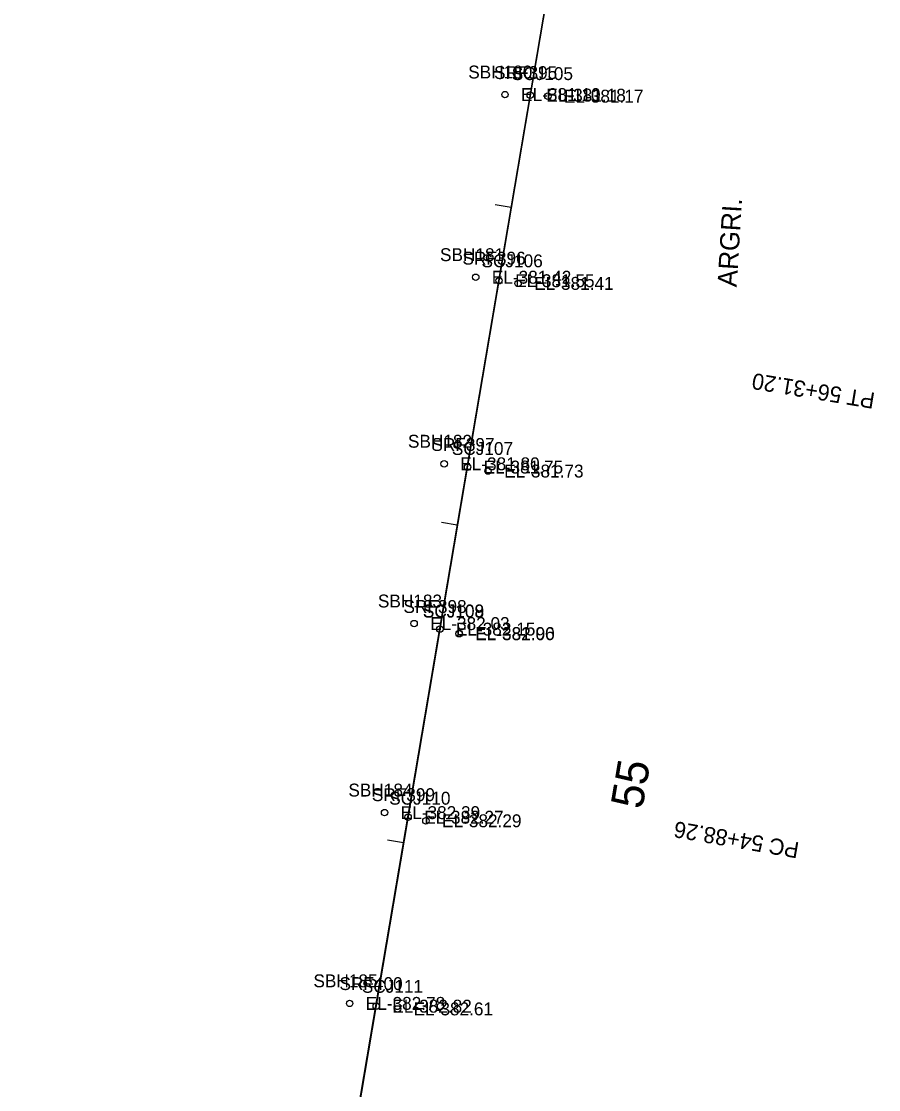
# Model space of a CAD drawing. Extents: x 1189978 to 1314812, y 571533 to 629339.
# Drawn here: x 1217063.1 to 1217329.3, y 621182.5 to 621514.1 of the extents above; entities that cross this region are included whole.
import ezdxf

# ---------------------------------------------------------------- set-up
doc = ezdxf.new("R2010")
doc.units = 0
for name, color, linetype in [('SURVEY - CENTERLINE - Preliminary Curve Text', 7, 'Continuous'), ('SURVEY - CENTERLINE - Preliminary Text', 7, 'Continuous'), ('SURVEY - DRAINAGE - Bridge Hydraulic Data with Text', 7, 'Continuous'), ('SURVEY - DTM - Spot Points - Elevations', 7, 'Continuous'), ('SURVEY - DTM - Spot Points - Locators', 7, 'Continuous'), ('SURVEY - DTM - Spot Points - Point Numbers', 7, 'Continuous'), ('SURVEY - VEGETATION - Features with Text', 7, 'Continuous')]:
    doc.layers.add(name, color=color, linetype=linetype)

msp = doc.modelspace()

# ---------------------------------------------------------------- linework, layer by layer
at = {"layer": 'SURVEY - DRAINAGE - Bridge Hydraulic Data with Text'}
for p, q in [((1216830.75, 619188.62), (1217464.89, 622929.19)), ((1216830.75, 619188.62), (1217464.89, 622929.19)), ((1217257.35, 621704.6), (1216830.75, 619188.62)), ((1217215.19, 621456.27), (1217210.26, 621457.1)), ((1217198.47, 621357.68), (1217193.54, 621358.51)), ((1217181.76, 621259.08), (1217176.83, 621259.92))]:
    msp.add_line(p, q, dxfattribs=at)
at = {"layer": 'SURVEY - DTM - Spot Points - Locators'}
for centre in [(1217213.28, 621491.33), (1217221.13, 621491.15), (1217226.61, 621490.84), (1217204.19, 621434.64), (1217211.42, 621433.56), (1217217.34, 621432.73), (1217194.38, 621376.73), (1217201.66, 621375.72), (1217208.01, 621374.48), (1217185.05, 621327.14), (1217193.03, 621325.43), (1217199.03, 621324.07), (1217199.04, 621323.98), (1217175.89, 621268.46), (1217183.18, 621267.03), (1217188.73, 621265.93), (1217165.03, 621209.25), (1217173.29, 621208.39), (1217179.89, 621207.54)]:
    msp.add_circle(centre, 1, dxfattribs=at)

# ---------------------------------------------------------------- texts
at = {"layer": 'SURVEY - CENTERLINE - Preliminary Curve Text'}
for s, rotation, p in [('PT 56+31.20', 170.6236, (1217328.45, 621398.7)), ('PC 54+88.26', 170.2141, (1217304.91, 621259.16))]:
    msp.add_text(s, height=5, rotation=rotation, dxfattribs=at).set_placement(p)
at = {"layer": 'SURVEY - CENTERLINE - Preliminary Text'}
msp.add_text('55', height=10, rotation=80.2478, dxfattribs=at).set_placement((1217255.91, 621269.25))
at = {"layer": 'SURVEY - DTM - Spot Points - Elevations'}
for s, p in [('EL-381.10', (1217218.28, 621489.33)), ('EL-381.18', (1217226.13, 621489.15)), ('EL-381.17', (1217231.61, 621488.84)), ('EL-381.42', (1217209.19, 621432.64)), ('EL-381.55', (1217216.42, 621431.56)), ('EL-381.41', (1217222.34, 621430.73)), ('EL-381.80', (1217199.38, 621374.73)), ('EL-381.75', (1217206.66, 621373.72)), ('EL-381.73', (1217213.01, 621372.48)), ('EL-382.03', (1217190.05, 621325.14)), ('EL-382.15', (1217198.03, 621323.43)), ('EL-381.96', (1217204.03, 621322.07)), ('EL-382.00', (1217204.04, 621321.98)), ('EL-382.39', (1217180.89, 621266.46)), ('EL-382.27', (1217188.18, 621265.03)), ('EL-382.29', (1217193.73, 621263.93)), ('EL-382.78', (1217170.03, 621207.25)), ('EL-382.82', (1217178.29, 621206.39)), ('EL-382.61', (1217184.89, 621205.54))]:
    msp.add_text(s, height=4, dxfattribs=at).set_placement(p)
at = {"layer": 'SURVEY - DTM - Spot Points - Point Numbers'}
for s, p in [('SBH180', (1217201.86, 621496.33)), ('SRF395', (1217209.89, 621496.15)), ('SCJ105', (1217215.37, 621495.84)), ('SBH181', (1217193.1, 621439.64)), ('SRF396', (1217200.07, 621438.56)), ('SCJ106', (1217205.99, 621437.73)), ('SBH182', (1217183.14, 621381.73)), ('SRF397', (1217190.42, 621380.72)), ('SCJ107', (1217196.77, 621379.48)), ('SBH183', (1217173.81, 621332.14)), ('SRF398', (1217181.75, 621330.43)), ('SCJ108', (1217187.76, 621328.98)), ('SCJ109', (1217187.77, 621329.07)), ('SBH184', (1217164.65, 621273.46)), ('SRF399', (1217171.93, 621272.03)), ('SCJ110', (1217177.32, 621270.93)), ('SBH185', (1217153.79, 621214.25)), ('SRF400', (1217161.87, 621213.39)), ('SCJ111', (1217168.81, 621212.54))]:
    msp.add_text(s, height=4, dxfattribs=at).set_placement(p)
at = {"layer": 'SURVEY - VEGETATION - Features with Text'}
msp.add_text('ARGRI.', height=6, rotation=86.4699, dxfattribs=at).set_placement((1217285.23, 621431.47))

doc.saveas('drawing.dxf')
